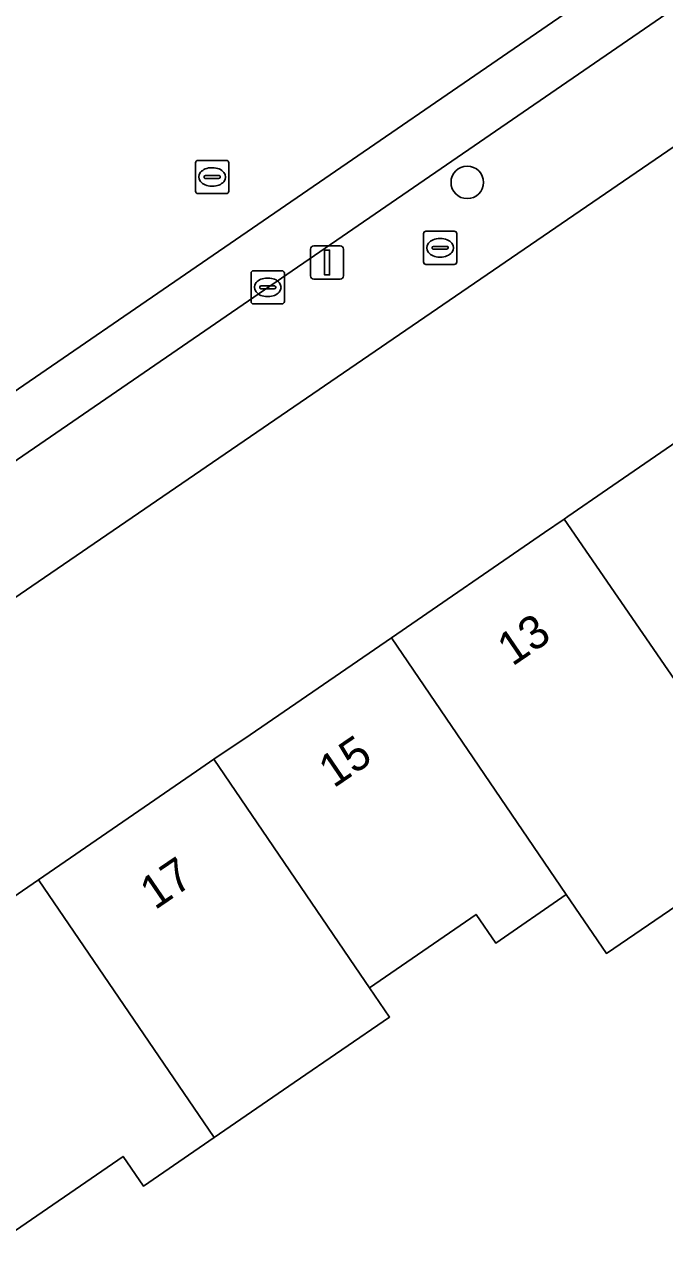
# Model space of a CAD drawing. Extents: x 157445 to 158888, y 383061 to 384688.
# Drawn here: x 158158.03 to 158177.28, y 383539.93 to 383577.06 of the extents above; entities that cross this region are included whole.
import ezdxf

# ---------------------------------------------------------------- set-up
doc = ezdxf.new("R2010")
doc.units = 0
for name, color, linetype in [('IMGEO_Boom', 7, 'Continuous'), ('IMGEO_Brandkraan', 7, 'Continuous'), ('IMGEO_Erf', 7, 'Continuous'), ('IMGEO_Kolk', 7, 'Continuous'), ('IMGEO_Lichtmast', 7, 'Continuous'), ('IMGEO_Pand', 7, 'Continuous'), ('IMGEO_Pand_nummerreeks', 7, 'Continuous'), ('IMGEO_Parkeervlak_open', 7, 'Continuous'), ('IMGEO_Rijbaan_lokaal_open', 7, 'Continuous'), ('IMGEO_Rioolput', 7, 'Continuous'), ('IMGEO_Voetpad_open', 7, 'Continuous')]:
    doc.layers.add(name, color=color, linetype=linetype)

msp = doc.modelspace()

# ---------------------------------------------------------------- linework, layer by layer
at = {"layer": 'IMGEO_Boom'}
msp.add_circle((158171.347, 383572.321), 0.489, dxfattribs=at)
at = {"layer": 'IMGEO_Brandkraan'}
for p, q in [((158170.03, 383569.927), (158170.03, 383570.779)), ((158170.105, 383570.853), (158170.957, 383570.853)), ((158170.518, 383570.633), (158170.543, 383570.633)), ((158171.031, 383570.779), (158171.031, 383569.927)), ((158170.289, 383570.347), (158170.289, 383570.359)), ((158170.727, 383570.31), (158170.329, 383570.31)), ((158170.332, 383570.396), (158170.73, 383570.396)), ((158170.773, 383570.359), (158170.773, 383570.347)), ((158170.957, 383569.853), (158170.105, 383569.853)), ((158170.541, 383570.073), (158170.516, 383570.073))]:
    msp.add_line(p, q, dxfattribs=at)
for points in [[(158170.03, 383569.927), (158170.03, 383570.779)], [(158170.105, 383570.853), (158170.957, 383570.853)], [(158171.031, 383570.779), (158171.031, 383569.927)], [(158170.957, 383569.853), (158170.105, 383569.853)]]:
    msp.add_lwpolyline(points, dxfattribs=at)
for centre, radius, start, end in [((158170.107, 383570.777), 0.0765, 91.552, 178.448), ((158170.107, 383570.777), 0.0765, 91.552, 178.448), ((158170.955, 383570.777), 0.0765, 1.552, 88.448), ((158170.955, 383570.777), 0.0765, 1.552, 88.448), ((158170.329, 383570.356), 0.0403, 85.8775, 175.7526), ((158170.326, 383570.346), 0.0366, 178.938, 274.7102), ((158170.73, 383570.353), 0.043, 264.8664, 352.4533), ((158170.734, 383570.358), 0.0386, 1.7309, 96.639), ((158170.107, 383569.929), 0.0765, 181.552, 268.448), ((158170.107, 383569.929), 0.0765, 181.552, 268.448), ((158170.955, 383569.929), 0.0765, 271.552, 358.448), ((158170.955, 383569.929), 0.0765, 271.552, 358.448)]:
    msp.add_arc(centre, radius, start, end, dxfattribs=at)
for centre, major_axis, ratio, start_param, end_param in [((158170.517, 383570.353), (-0.387, 0.002), 0.722429, 4.712389, 7.853982), ((158170.542, 383570.353), (-0.39, 0.002), 0.717154, 1.570796, 4.712389)]:
    msp.add_ellipse(centre, major_axis=major_axis, ratio=ratio, start_param=start_param, end_param=end_param, dxfattribs=at)
at = {"layer": 'IMGEO_Erf'}
for points in [[(158182.051, 383576.472), (158146.633, 383552.236), (158151.064, 383545.779), (158153.2, 383547.245), (158152.648, 383548.048), (158152.967, 383548.268), (158153.289, 383547.799), (158158.447, 383551.345), (158163.204, 383554.615), (158163.719, 383554.969), (158164.815, 383555.7), (158169.063, 383558.62), (158173.668, 383561.786), (158174.263, 383562.195), (158174.368, 383562.274), (158175.563, 383563.095), (158179.574, 383565.852)], [(158180.776, 383552.705), (158175.532, 383549.13), (158174.327, 383550.898), (158172.206, 383549.44), (158171.613, 383550.303), (158168.405, 383548.098), (158169.008, 383547.214), (158166.141, 383545.243), (158163.737, 383543.59), (158161.609, 383542.127), (158160.992, 383543.026), (158157.266, 383540.465), (158156.343, 383541.809), (158154.607, 383540.617), (158164.997, 383524.956), (158165.238, 383524.604), (158165.398, 383524.716), (158162.86, 383528.351), (158170.489, 383533.691), (158174.495, 383536.489), (158176.046, 383534.268), (158178.852, 383536.141)]]:
    msp.add_lwpolyline(points, dxfattribs=at)
at = {"layer": 'IMGEO_Kolk'}
for p, q in [((158164.843, 383568.738), (158164.843, 383569.59)), ((158164.918, 383569.664), (158165.77, 383569.664)), ((158165.331, 383569.444), (158165.356, 383569.444)), ((158165.844, 383569.59), (158165.844, 383568.738)), ((158165.102, 383569.158), (158165.102, 383569.17)), ((158165.54, 383569.121), (158165.142, 383569.121)), ((158165.145, 383569.207), (158165.543, 383569.207)), ((158165.586, 383569.17), (158165.586, 383569.158)), ((158165.77, 383568.664), (158164.918, 383568.664)), ((158165.354, 383568.884), (158165.329, 383568.884))]:
    msp.add_line(p, q, dxfattribs=at)
for points in [[(158164.843, 383568.738), (158164.843, 383569.59)], [(158164.918, 383569.664), (158165.77, 383569.664)], [(158165.844, 383569.59), (158165.844, 383568.738)], [(158165.77, 383568.664), (158164.918, 383568.664)]]:
    msp.add_lwpolyline(points, dxfattribs=at)
for centre, radius, start, end in [((158164.92, 383569.588), 0.0765, 91.552, 178.448), ((158164.92, 383569.588), 0.0765, 91.552, 178.448), ((158165.768, 383569.588), 0.0765, 1.552, 88.448), ((158165.768, 383569.588), 0.0765, 1.552, 88.448), ((158165.142, 383569.167), 0.0403, 85.8775, 175.7526), ((158165.139, 383569.157), 0.0366, 178.938, 274.7102), ((158165.543, 383569.164), 0.043, 264.8664, 352.4533), ((158165.547, 383569.169), 0.0386, 1.7309, 96.639), ((158164.92, 383568.74), 0.0765, 181.552, 268.448), ((158164.92, 383568.74), 0.0765, 181.552, 268.448), ((158165.768, 383568.74), 0.0765, 271.552, 358.448), ((158165.768, 383568.74), 0.0765, 271.552, 358.448)]:
    msp.add_arc(centre, radius, start, end, dxfattribs=at)
for centre, major_axis, ratio, start_param, end_param in [((158165.33, 383569.164), (-0.387, 0.002), 0.722429, 4.712389, 7.853982), ((158165.355, 383569.164), (-0.39, 0.002), 0.717154, 1.570796, 4.712389)]:
    msp.add_ellipse(centre, major_axis=major_axis, ratio=ratio, start_param=start_param, end_param=end_param, dxfattribs=at)
at = {"layer": 'IMGEO_Lichtmast'}
for p, q in [((158166.635, 383569.511), (158166.635, 383570.311)), ((158166.635, 383570.311), (158166.635, 383569.511)), ((158166.735, 383570.411), (158167.525, 383570.411)), ((158167.525, 383570.411), (158166.735, 383570.411)), ((158167.625, 383570.311), (158167.625, 383569.511)), ((158167.625, 383569.511), (158167.625, 383570.311)), ((158167.525, 383569.411), (158166.735, 383569.411)), ((158166.735, 383569.411), (158167.525, 383569.411))]:
    msp.add_line(p, q, dxfattribs=at)
msp.add_lwpolyline([(158167.055, 383570.286), (158167.205, 383570.286), (158167.205, 383569.536), (158167.055, 383569.536), (158167.055, 383570.286)], dxfattribs=at)
for centre, start, end in [((158166.735, 383570.311), 90, 180), ((158166.735, 383570.311), 90, 180), ((158167.525, 383570.311), 0, 90), ((158167.525, 383570.311), 360, 90), ((158166.735, 383569.511), 180, 270), ((158166.735, 383569.511), 180, 270), ((158167.525, 383569.511), 270, 0), ((158167.525, 383569.511), 270, 0)]:
    msp.add_arc(centre, 0.1, start, end, dxfattribs=at)
at = {"layer": 'IMGEO_Pand'}
for points in [[(158179.574, 383565.852), (158175.563, 383563.095), (158174.368, 383562.274), (158174.263, 383562.195), (158178.996, 383555.316), (158182.097, 383557.447), (158182.674, 383556.606), (158182.9, 383556.761), (158184.859, 383558.101)], [(158174.263, 383562.195), (158173.668, 383561.786), (158169.063, 383558.62), (158174.327, 383550.898), (158175.532, 383549.13), (158180.776, 383552.705), (158178.996, 383555.316)], [(158169.063, 383558.62), (158164.815, 383555.7), (158163.719, 383554.969), (158168.125, 383548.508), (158168.405, 383548.098), (158171.613, 383550.303), (158172.206, 383549.44), (158174.327, 383550.898)], [(158163.719, 383554.969), (158163.204, 383554.615), (158158.447, 383551.345), (158163.737, 383543.59), (158166.141, 383545.243), (158169.008, 383547.214), (158168.405, 383548.098), (158168.125, 383548.508)], [(158163.737, 383543.59), (158158.447, 383551.345), (158153.289, 383547.799), (158152.967, 383548.268), (158152.648, 383548.048), (158153.2, 383547.245), (158151.064, 383545.779), (158153.893, 383541.657), (158154.607, 383540.617), (158156.343, 383541.809), (158157.266, 383540.465), (158160.992, 383543.026), (158161.609, 383542.127)]]:
    msp.add_lwpolyline(points, close=True, dxfattribs=at)
at = {"layer": 'IMGEO_Parkeervlak_open'}
msp.add_lwpolyline([(158174.425, 383577.495), (158155.655, 383564.619), (158156.649, 383563.194), (158178.989, 383578.53), (158178.018, 383579.96)], close=True, dxfattribs=at)
at = {"layer": 'IMGEO_Rijbaan_lokaal_open'}
msp.add_lwpolyline([(158153.801, 383569.185), (158152.979, 383568.627), (158152.495, 383568.394), (158155.319, 383564.389), (158155.655, 383564.619), (158174.425, 383577.495)], dxfattribs=at)
at = {"layer": 'IMGEO_Rioolput'}
for p, q in [((158163.172, 383572.057), (158163.172, 383572.909)), ((158163.247, 383572.983), (158164.099, 383572.983)), ((158163.66, 383572.763), (158163.685, 383572.763)), ((158164.173, 383572.909), (158164.173, 383572.057)), ((158163.431, 383572.477), (158163.431, 383572.489)), ((158163.869, 383572.44), (158163.471, 383572.44)), ((158163.474, 383572.526), (158163.872, 383572.526)), ((158163.915, 383572.489), (158163.915, 383572.477)), ((158163.683, 383572.203), (158163.658, 383572.203)), ((158164.099, 383571.983), (158163.247, 383571.983))]:
    msp.add_line(p, q, dxfattribs=at)
for points in [[(158163.172, 383572.057), (158163.172, 383572.909)], [(158163.247, 383572.983), (158164.099, 383572.983)], [(158164.173, 383572.909), (158164.173, 383572.057)], [(158164.099, 383571.983), (158163.247, 383571.983)]]:
    msp.add_lwpolyline(points, dxfattribs=at)
for centre, radius, start, end in [((158163.249, 383572.907), 0.0765, 91.552, 178.448), ((158163.249, 383572.907), 0.0765, 91.552, 178.448), ((158164.097, 383572.907), 0.0765, 1.552, 88.448), ((158164.097, 383572.907), 0.0765, 1.552, 88.448), ((158163.471, 383572.486), 0.0403, 85.8775, 175.7526), ((158163.468, 383572.476), 0.0366, 178.938, 274.7102), ((158163.872, 383572.483), 0.043, 264.8664, 352.4533), ((158163.876, 383572.488), 0.0386, 1.7309, 96.639), ((158163.249, 383572.059), 0.0765, 181.552, 268.448), ((158163.249, 383572.059), 0.0765, 181.552, 268.448), ((158164.097, 383572.059), 0.0765, 271.552, 358.448), ((158164.097, 383572.059), 0.0765, 271.552, 358.448)]:
    msp.add_arc(centre, radius, start, end, dxfattribs=at)
for centre, major_axis, ratio, start_param, end_param in [((158163.659, 383572.483), (-0.387, 0.002), 0.722429, 4.712389, 7.853982), ((158163.684, 383572.483), (-0.39, 0.002), 0.717154, 1.570796, 4.712389)]:
    msp.add_ellipse(centre, major_axis=major_axis, ratio=ratio, start_param=start_param, end_param=end_param, dxfattribs=at)
at = {"layer": 'IMGEO_Voetpad_open'}
msp.add_lwpolyline([(158145.517, 383551.473), (158146.633, 383552.236), (158182.051, 383576.472), (158185.149, 383578.774), (158188.059, 383580.776), (158188.974, 383586.056), (158179.967, 383579.872), (158179.317, 383580.832), (158178.018, 383579.96), (158178.989, 383578.53), (158156.649, 383563.194), (158153.626, 383561.133), (158153.534, 383561.259), (158149.836, 383558.736), (158147.366, 383556.977), (158144.483, 383554.996), (158111.298, 383532.192), (158079.99, 383510.832), (158076.698, 383508.583), (158076.767, 383508.469), (158073.599, 383506.286), (158069.597, 383499.52), (158070.298, 383500)], close=True, dxfattribs=at)

# ---------------------------------------------------------------- texts
at = {"layer": 'IMGEO_Pand_nummerreeks'}
for s, p in [('13', (158172.702, 383557.748)), ('15', (158167.326, 383554.084)), ('17', (158161.951, 383550.42))]:
    msp.add_text(s, height=1, rotation=34.2801, dxfattribs=at).set_placement(p)

doc.saveas('drawing.dxf')
